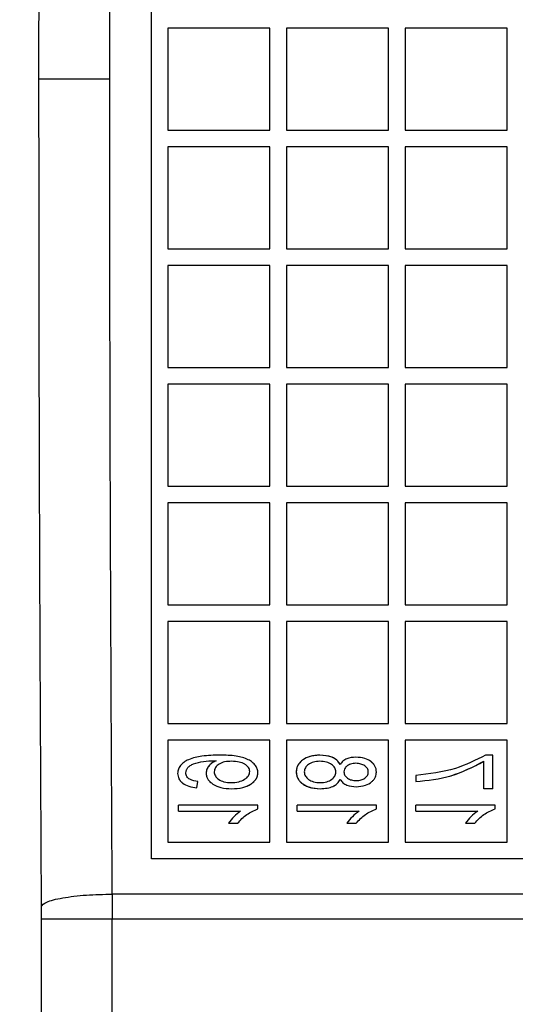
# Model space of a CAD drawing. Header units: inches. Extents: x 144.9 to 238.4, y 214.8 to 247.7.
# Tile 305 of 411: x 207.8736 to 207.8993, y 224.9379 to 224.989. Entities that reach past the tile are written whole.
import ezdxf

# ---------------------------------------------------------------- set-up
doc = ezdxf.new("R2010")
doc.units = ezdxf.units.IN
doc.header["$LTSCALE"] = 0.25
doc.header["$MEASUREMENT"] = 0
doc.layers.add('ANNOTATIONS', color=1, linetype='Continuous')
doc.layers.add('MOTOR RH', color=7, linetype='Continuous')
doc.styles.add('ARIAL', font='arial.ttf', dxfattribs={"height": 0.09375})
doc.dimstyles.new('STANDARD$0', dxfattribs={"dimtxt": 0.09375, "dimasz": 0.09375, "dimexe": 0.03125, "dimexo": 0.046875, "dimgap": 0.09, "dimtad": 0, "dimtih": 1, "dimtoh": 1, "dimdec": 4, "dimzin": 0, "dimdsep": 46, "dimtxsty": 'ARIAL', "dimcen": 0.09, "dimadec": 0, "dimazin": 0, "dimtfac": 1, "dimtdec": 4, "dimtofl": 0, "dimtmove": 0, "dimatfit": 1, "dimfxl": 1, "dimtolj": 1, "dimtzin": 0, "dimarcsym": 0})

# ---------------------------------------------------------------- blocks, each defined once
blk = doc.blocks.new('*D8')
at = {"layer": 'ANNOTATIONS', "color": 0, "lineweight": -2, "transparency": 16777216}
for p, q in [((207.353379, 223.849362), (207.353379, 225.999056)), ((208.494004, 224.990048), (208.494004, 225.999056)), ((207.447129, 225.967806), (207.638581, 225.967806)), ((208.400254, 225.967806), (208.208801, 225.967806))]:
    blk.add_line(p, q, dxfattribs=at)
at = {"layer": 'ANNOTATIONS', "color": 0, "transparency": 16777216}
for points in [[(207.447129, 225.983431), (207.447129, 225.952181), (207.353379, 225.967806)], [(208.400254, 225.983431), (208.400254, 225.952181), (208.494004, 225.967806)]]:
    blk.add_solid(points, dxfattribs=at)
at = {"layer": 'defpoints', "color": 0, "transparency": 16777216}
for p in [(207.353379, 225.967806), (208.494004, 224.943173), (207.353379, 223.802487)]:
    blk.add_point(p, dxfattribs=at)
at = {"layer": 'ANNOTATIONS', "color": 0, "transparency": 16777216, "insert": (207.923691, 225.967806), "char_height": 0.09375, "attachment_point": 5, "style": 'ARIAL'}
blk.add_mtext('\\A1;18 5/8"', dxfattribs=at)
blk = doc.blocks.new('*D10')
at = {"layer": 'ANNOTATIONS', "color": 0, "lineweight": -2, "transparency": 16777216}
for p, q in [((207.353379, 223.849362), (207.353379, 226.365418)), ((208.826946, 225.112724), (208.826946, 226.365418)), ((207.447129, 226.334168), (207.885821, 226.334168)), ((208.733196, 226.334168), (208.294504, 226.334168))]:
    blk.add_line(p, q, dxfattribs=at)
at = {"layer": 'ANNOTATIONS', "color": 0, "transparency": 16777216}
for points in [[(207.447129, 226.349793), (207.447129, 226.318543), (207.353379, 226.334168)], [(208.733196, 226.349793), (208.733196, 226.318543), (208.826946, 226.334168)]]:
    blk.add_solid(points, dxfattribs=at)
at = {"layer": 'defpoints', "color": 0, "transparency": 16777216}
for p in [(207.353379, 226.334168), (208.826946, 225.065849), (207.353379, 223.802487)]:
    blk.add_point(p, dxfattribs=at)
at = {"layer": 'ANNOTATIONS', "color": 0, "transparency": 16777216, "insert": (208.090162, 226.334168), "char_height": 0.09375, "attachment_point": 5, "style": 'ARIAL'}
blk.add_mtext('\\A1;24""', dxfattribs=at)

msp = doc.modelspace()

# ---------------------------------------------------------------- linework, layer by layer
at = {"layer": 'MOTOR RH'}
for p, q in [((207.881312, 224.988525), (207.881312, 224.983235)), ((207.886602, 224.988525), (207.881312, 224.988525)), ((207.886602, 224.983235), (207.886602, 224.988525)), ((207.887463, 224.988525), (207.887463, 224.983235)), ((207.892754, 224.988525), (207.887463, 224.988525)), ((207.892754, 224.983235), (207.892754, 224.988525)), ((207.898905, 224.988525), (207.893615, 224.988525)), ((207.893615, 224.988525), (207.893615, 224.983235)), ((207.898905, 224.983235), (207.898905, 224.988525)), ((207.881312, 224.983235), (207.886602, 224.983235)), ((207.887463, 224.983235), (207.892754, 224.983235)), ((207.893615, 224.983235), (207.898905, 224.983235)), ((207.881312, 224.982374), (207.881312, 224.977083)), ((207.886602, 224.982374), (207.881312, 224.982374)), ((207.886602, 224.977083), (207.886602, 224.982374)), ((207.887463, 224.982374), (207.887463, 224.977083)), ((207.892754, 224.982374), (207.887463, 224.982374)), ((207.892754, 224.977083), (207.892754, 224.982374)), ((207.898905, 224.982374), (207.893615, 224.982374)), ((207.893615, 224.982374), (207.893615, 224.977083)), ((207.898905, 224.977083), (207.898905, 224.982374)), ((207.881312, 224.977083), (207.886602, 224.977083)), ((207.887463, 224.977083), (207.892754, 224.977083)), ((207.893615, 224.977083), (207.898905, 224.977083)), ((207.881312, 224.976222), (207.881312, 224.970932)), ((207.886602, 224.976222), (207.881312, 224.976222)), ((207.886602, 224.970932), (207.886602, 224.976222)), ((207.887463, 224.976222), (207.887463, 224.970932)), ((207.892754, 224.976222), (207.887463, 224.976222)), ((207.892754, 224.970932), (207.892754, 224.976222)), ((207.893615, 224.976222), (207.893615, 224.970932)), ((207.898905, 224.976222), (207.893615, 224.976222)), ((207.898905, 224.970932), (207.898905, 224.976222)), ((207.881312, 224.970932), (207.886602, 224.970932)), ((207.887463, 224.970932), (207.892754, 224.970932)), ((207.893615, 224.970932), (207.898905, 224.970932)), ((207.881312, 224.97007), (207.881312, 224.96478)), ((207.886602, 224.97007), (207.881312, 224.97007)), ((207.886602, 224.96478), (207.886602, 224.97007)), ((207.887463, 224.97007), (207.887463, 224.96478)), ((207.892754, 224.97007), (207.887463, 224.97007)), ((207.892754, 224.96478), (207.892754, 224.97007)), ((207.898905, 224.97007), (207.893615, 224.97007)), ((207.893615, 224.97007), (207.893615, 224.96478)), ((207.898905, 224.96478), (207.898905, 224.97007)), ((207.881312, 224.96478), (207.886602, 224.96478)), ((207.887463, 224.96478), (207.892754, 224.96478)), ((207.893615, 224.96478), (207.898905, 224.96478)), ((207.881312, 224.963919), (207.881312, 224.958628)), ((207.886602, 224.963919), (207.881312, 224.963919)), ((207.886602, 224.958628), (207.886602, 224.963919)), ((207.887463, 224.963919), (207.887463, 224.958628)), ((207.892754, 224.963919), (207.887463, 224.963919)), ((207.892754, 224.958628), (207.892754, 224.963919)), ((207.893615, 224.963919), (207.893615, 224.958628)), ((207.898905, 224.963919), (207.893615, 224.963919)), ((207.898905, 224.958628), (207.898905, 224.963919)), ((207.881312, 224.958628), (207.886602, 224.958628)), ((207.887463, 224.958628), (207.892754, 224.958628)), ((207.893615, 224.958628), (207.898905, 224.958628)), ((207.881312, 224.957767), (207.881312, 224.952477)), ((207.886602, 224.957767), (207.881312, 224.957767)), ((207.886602, 224.952477), (207.886602, 224.957767)), ((207.887463, 224.957767), (207.887463, 224.952477)), ((207.892754, 224.957767), (207.887463, 224.957767)), ((207.892754, 224.952477), (207.892754, 224.957767)), ((207.893615, 224.957767), (207.893615, 224.952477)), ((207.898905, 224.957767), (207.893615, 224.957767)), ((207.898905, 224.952477), (207.898905, 224.957767)), ((207.881312, 224.952477), (207.886602, 224.952477)), ((207.887463, 224.952477), (207.892754, 224.952477)), ((207.893615, 224.952477), (207.898905, 224.952477)), ((207.886602, 224.951616), (207.881312, 224.951616)), ((207.881312, 224.951616), (207.881312, 224.946325)), ((207.886602, 224.946325), (207.886602, 224.951616)), ((207.892754, 224.951616), (207.887463, 224.951616)), ((207.887463, 224.951616), (207.887463, 224.946325)), ((207.892754, 224.946325), (207.892754, 224.951616)), ((207.898905, 224.951616), (207.893615, 224.951616)), ((207.893615, 224.951616), (207.893615, 224.946325)), ((207.898905, 224.946325), (207.898905, 224.951616)), ((207.898176, 224.950834), (207.897788, 224.950834)), ((207.898176, 224.949094), (207.898176, 224.950834)), ((207.883705, 224.950548), (207.883805, 224.950548)), ((207.897701, 224.949094), (207.897701, 224.950517)), ((207.894168, 224.949779), (207.894168, 224.949463)), ((207.882814, 224.949146), (207.882867, 224.949463)), ((207.898176, 224.949094), (207.897701, 224.949094)), ((207.885978, 224.94825), (207.881865, 224.94825)), ((207.881865, 224.947934), (207.881865, 224.94825)), ((207.885978, 224.948045), (207.885978, 224.94825)), ((207.89213, 224.94825), (207.888017, 224.94825)), ((207.888017, 224.947934), (207.888017, 224.94825)), ((207.89213, 224.948045), (207.89213, 224.94825)), ((207.894168, 224.947934), (207.894168, 224.94825)), ((207.898281, 224.94825), (207.894168, 224.94825)), ((207.898281, 224.948045), (207.898281, 224.94825)), ((207.881865, 224.947934), (207.885082, 224.947934)), ((207.888017, 224.947934), (207.891233, 224.947934)), ((207.894168, 224.947934), (207.897385, 224.947934)), ((207.884449, 224.947301), (207.884924, 224.947301)), ((207.890601, 224.947301), (207.891075, 224.947301)), ((207.896752, 224.947301), (207.897227, 224.947301)), ((207.881312, 224.946325), (207.886602, 224.946325)), ((207.887463, 224.946325), (207.892754, 224.946325)), ((207.893615, 224.946325), (207.898905, 224.946325)), ((207.930524, 224.945464), (207.88045, 224.945464)), ((207.935034, 224.943633), (207.87842, 224.943633)), ((207.87842, 224.943633), (207.878422, 224.942337)), ((207.874732, 224.942985), (207.874734, 224.942337)), ((207.874734, 224.942337), (207.874734, 224.862668)), ((207.935005, 224.942337), (207.874734, 224.942337)), ((207.878422, 224.863897), (207.878422, 224.942337))]:
    msp.add_line(p, q, dxfattribs=at)
for points, knots in [([(207.874732, 225.028775), (207.874693, 225.021668), (207.874616, 225.007453), (207.874605, 224.993071), (207.874599, 224.98588)], [0, 0, 0, 0, 0.500002, 1, 1, 1, 1]), ([(207.878288, 224.98588), (207.878293, 224.992953), (207.878305, 225.007118), (207.878382, 225.021118), (207.87842, 225.028127)], [0, 0, 0, 0, 0.499338, 1, 1, 1, 1]), ([(207.874599, 224.98588), (207.874605, 224.978689), (207.874616, 224.964307), (207.874693, 224.950092), (207.874732, 224.942985)], [0, 0, 0, 0, 0.499998, 1, 1, 1, 1]), ([(207.878288, 224.98588), (207.877776, 224.98588), (207.876712, 224.98588), (207.87549, 224.98588), (207.874758, 224.98588), (207.874651, 224.98588), (207.874599, 224.98588)], [0, 0, 0, 0, 0.2707, 0.562316, 0.789298, 1, 1, 1, 1]), ([(207.87842, 224.943633), (207.878382, 224.950642), (207.878305, 224.964642), (207.878293, 224.978807), (207.878288, 224.98588)], [0, 0, 0, 0, 0.500662, 1, 1, 1, 1]), ([(207.884011, 224.950834), (207.883696, 224.950827), (207.883144, 224.950816), (207.882504, 224.950675), (207.882138, 224.950477), (207.881955, 224.950307), (207.881837, 224.950107), (207.881821, 224.949963), (207.881813, 224.94989)], [0, 0, 0, 0, 0.360116, 0.631695, 0.739151, 0.8332, 0.916262, 1, 1, 1, 1]), ([(207.885978, 224.949927), (207.885971, 224.949992), (207.885956, 224.950123), (207.885853, 224.950309), (207.885693, 224.950473), (207.885371, 224.950674), (207.884793, 224.950821), (207.884294, 224.950829), (207.884011, 224.950834)], [0, 0, 0, 0, 0.082907, 0.166579, 0.263625, 0.370441, 0.643507, 1, 1, 1, 1]), ([(207.885978, 224.949927), (207.885971, 224.949992), (207.885956, 224.950123), (207.885853, 224.950309), (207.885693, 224.950473), (207.885371, 224.950674), (207.884793, 224.950821), (207.884293, 224.950829), (207.884011, 224.950834)], [0, 0, 0, 0, 0.082844, 0.166542, 0.263557, 0.370552, 0.643749, 1, 1, 1, 1]), ([(207.889196, 224.950834), (207.88902, 224.950823), (207.888704, 224.950804), (207.888355, 224.950635), (207.888156, 224.950462), (207.888048, 224.950317), (207.88798, 224.950149), (207.88797, 224.950029), (207.887964, 224.949966)], [0, 0, 0, 0, 0.312104, 0.563157, 0.67707, 0.783707, 0.88582, 1, 1, 1, 1]), ([(207.889196, 224.950834), (207.888989, 224.950819), (207.888703, 224.950799), (207.888378, 224.950642), (207.888175, 224.950487), (207.887998, 224.950264), (207.887975, 224.950063), (207.887964, 224.949966)], [0, 0, 0, 0, 0.366243, 0.50671, 0.640682, 0.825332, 1, 1, 1, 1]), ([(207.890245, 224.950352), (207.890194, 224.950428), (207.890088, 224.950586), (207.889729, 224.950798), (207.889413, 224.950819), (207.889196, 224.950834)], [0, 0, 0, 0, 0.226181, 0.468942, 1, 1, 1, 1]), ([(207.890245, 224.950352), (207.890191, 224.950432), (207.890081, 224.950594), (207.889718, 224.950799), (207.889407, 224.950819), (207.889196, 224.950834)], [0, 0, 0, 0, 0.23692, 0.482618, 1, 1, 1, 1]), ([(207.891064, 224.950728), (207.8909, 224.950717), (207.890658, 224.950701), (207.89038, 224.950536), (207.890289, 224.950413), (207.890245, 224.950352)], [0, 0, 0, 0, 0.513535, 0.760379, 1, 1, 1, 1]), ([(207.891064, 224.950728), (207.8909, 224.950717), (207.890658, 224.950701), (207.89038, 224.950536), (207.890289, 224.950413), (207.890245, 224.950352)], [0, 0, 0, 0, 0.512869, 0.76019, 1, 1, 1, 1]), ([(207.89213, 224.94996), (207.892125, 224.950014), (207.892115, 224.950118), (207.892059, 224.950264), (207.891972, 224.950393), (207.891803, 224.950546), (207.891499, 224.950701), (207.891219, 224.950718), (207.891064, 224.950728)], [0, 0, 0, 0, 0.110651, 0.215469, 0.320005, 0.429854, 0.682911, 1, 1, 1, 1]), ([(207.89213, 224.94996), (207.892125, 224.950014), (207.892115, 224.950119), (207.892058, 224.950267), (207.891968, 224.950398), (207.891799, 224.950548), (207.891497, 224.950701), (207.89122, 224.950718), (207.891064, 224.950728)], [0, 0, 0, 0, 0.1119733, 0.218124, 0.3242286, 0.4360709, 0.6816281, 1, 1, 1, 1]), ([(207.897788, 224.950834), (207.897276, 224.950577), (207.896138, 224.950005), (207.894868, 224.949859), (207.894168, 224.949779)], [0, 0, 0, 0, 0.449493, 1, 1, 1, 1]), ([(207.882234, 224.949916), (207.882242, 224.949967), (207.882257, 224.950068), (207.882344, 224.950201), (207.882474, 224.950306), (207.882906, 224.950513), (207.883337, 224.950532), (207.883705, 224.950548)], [0, 0, 0, 0, 0.089691, 0.176216, 0.269875, 0.376104, 1, 1, 1, 1]), ([(207.883805, 224.950548), (207.883735, 224.950513), (207.883601, 224.950446), (207.88344, 224.950296), (207.883319, 224.950117), (207.883299, 224.949978), (207.883289, 224.949908)], [0, 0, 0, 0, 0.268755, 0.5143023, 0.7553895, 1, 1, 1, 1]), ([(207.883805, 224.950548), (207.88373, 224.950508), (207.883592, 224.950435), (207.883428, 224.950282), (207.883318, 224.950104), (207.883299, 224.949973), (207.883289, 224.949908)], [0, 0, 0, 0, 0.289706, 0.541204, 0.770917, 1, 1, 1, 1]), ([(207.884624, 224.950517), (207.884498, 224.950512), (207.884271, 224.950503), (207.884011, 224.950408), (207.88386, 224.950296), (207.883777, 224.950203), (207.883724, 224.950092), (207.883715, 224.950013), (207.883711, 224.949972)], [0, 0, 0, 0, 0.319186, 0.57634, 0.690432, 0.79537, 0.89483, 1, 1, 1, 1]), ([(207.885556, 224.949978), (207.885552, 224.950016), (207.885544, 224.950089), (207.885491, 224.950193), (207.885406, 224.950286), (207.885251, 224.9504), (207.884984, 224.950498), (207.884752, 224.95051), (207.884624, 224.950517)], [0, 0, 0, 0, 0.0954346, 0.1874057, 0.2936387, 0.4139581, 0.6746217, 1, 1, 1, 1]), ([(207.889195, 224.950517), (207.88908, 224.95051), (207.88887, 224.950496), (207.888636, 224.950391), (207.888505, 224.950276), (207.888438, 224.950183), (207.888396, 224.950079), (207.888389, 224.950004), (207.888386, 224.949966)], [0, 0, 0, 0, 0.315043, 0.5784597, 0.6891332, 0.7924422, 0.8940775, 1, 1, 1, 1]), ([(207.890021, 224.949957), (207.890017, 224.949996), (207.89001, 224.950072), (207.889965, 224.950179), (207.889895, 224.950274), (207.889759, 224.950389), (207.889522, 224.950496), (207.88931, 224.95051), (207.889195, 224.950517)], [0, 0, 0, 0, 0.105858, 0.208088, 0.312923, 0.426162, 0.690158, 1, 1, 1, 1]), ([(207.891064, 224.950412), (207.89097, 224.950405), (207.890796, 224.950393), (207.890613, 224.95029), (207.890517, 224.95019), (207.890457, 224.950095), (207.890448, 224.950016), (207.890442, 224.949966)], [0, 0, 0, 0, 0.331343, 0.608713, 0.719165, 0.824072, 1, 1, 1, 1]), ([(207.891708, 224.949961), (207.891704, 224.949995), (207.891697, 224.950058), (207.891646, 224.950176), (207.891524, 224.950297), (207.891314, 224.950392), (207.891153, 224.950405), (207.891064, 224.950412)], [0, 0, 0, 0, 0.1189108, 0.21964, 0.4437882, 0.6961884, 1, 1, 1, 1]), ([(207.894168, 224.949463), (207.894789, 224.949528), (207.896034, 224.949658), (207.897144, 224.95023), (207.897701, 224.950517)], [0, 0, 0, 0, 0.498498, 1, 1, 1, 1]), ([(207.894168, 224.949463), (207.89479, 224.949528), (207.896035, 224.949659), (207.897145, 224.950231), (207.897701, 224.950517)], [0, 0, 0, 0, 0.4992819, 1, 1, 1, 1]), ([(207.881813, 224.94989), (207.881817, 224.94984), (207.881825, 224.949741), (207.881878, 224.949603), (207.881961, 224.949481), (207.882121, 224.949335), (207.882409, 224.949197), (207.88267, 224.949164), (207.882814, 224.949146)], [0, 0, 0, 0, 0.110905, 0.216018, 0.321018, 0.4316, 0.684608, 1, 1, 1, 1]), ([(207.881813, 224.94989), (207.881817, 224.949839), (207.881826, 224.949739), (207.88188, 224.949599), (207.881966, 224.949476), (207.882126, 224.949333), (207.882412, 224.949196), (207.882669, 224.949164), (207.882814, 224.949146)], [0, 0, 0, 0, 0.112308, 0.218823, 0.325465, 0.438136, 0.684024, 1, 1, 1, 1]), ([(207.882867, 224.949463), (207.88272, 224.949487), (207.882535, 224.949517), (207.882353, 224.949639), (207.882285, 224.949717), (207.882245, 224.949812), (207.882238, 224.94988), (207.882234, 224.949916)], [0, 0, 0, 0, 0.511235, 0.6438987, 0.7587587, 0.8715369, 1, 1, 1, 1]), ([(207.883289, 224.949908), (207.883295, 224.949851), (207.883305, 224.949741), (207.883377, 224.949585), (207.883491, 224.949448), (207.883705, 224.949277), (207.884085, 224.949118), (207.884424, 224.949102), (207.884613, 224.949094)], [0, 0, 0, 0, 0.100335, 0.192912, 0.297151, 0.410834, 0.67156, 1, 1, 1, 1]), ([(207.883289, 224.949908), (207.883295, 224.94985), (207.883306, 224.94974), (207.883378, 224.949584), (207.883492, 224.949447), (207.883706, 224.949277), (207.884086, 224.949117), (207.884424, 224.949102), (207.884613, 224.949094)], [0, 0, 0, 0, 0.1009725, 0.1943437, 0.2982287, 0.4119195, 0.6719221, 1, 1, 1, 1]), ([(207.883711, 224.949972), (207.883714, 224.949934), (207.883721, 224.949859), (207.883767, 224.949753), (207.883839, 224.949658), (207.88398, 224.94954), (207.884232, 224.949431), (207.884459, 224.949417), (207.884582, 224.94941)], [0, 0, 0, 0, 0.100217, 0.197999, 0.2996, 0.410632, 0.67835, 1, 1, 1, 1]), ([(207.884582, 224.94941), (207.884716, 224.949417), (207.884961, 224.949431), (207.885238, 224.94954), (207.8854, 224.949659), (207.885486, 224.949756), (207.885542, 224.949863), (207.885552, 224.94994), (207.885556, 224.949978)], [0, 0, 0, 0, 0.323714, 0.592255, 0.708524, 0.811321, 0.906167, 1, 1, 1, 1]), ([(207.884582, 224.94941), (207.884716, 224.949417), (207.884961, 224.949431), (207.885239, 224.94954), (207.8854, 224.94966), (207.885486, 224.949756), (207.885542, 224.949863), (207.885552, 224.94994), (207.885556, 224.949978)], [0, 0, 0, 0, 0.324014, 0.592474, 0.708756, 0.811536, 0.906312, 1, 1, 1, 1]), ([(207.884613, 224.949094), (207.884807, 224.949103), (207.885151, 224.94912), (207.88554, 224.949273), (207.88576, 224.949442), (207.885881, 224.949582), (207.88596, 224.949748), (207.885972, 224.949866), (207.885978, 224.949927)], [0, 0, 0, 0, 0.327211, 0.581282, 0.692879, 0.796638, 0.895857, 1, 1, 1, 1]), ([(207.884613, 224.949094), (207.884808, 224.949102), (207.885159, 224.949118), (207.885554, 224.94928), (207.885775, 224.949456), (207.885891, 224.949597), (207.885962, 224.949757), (207.885972, 224.94987), (207.885978, 224.949927)], [0, 0, 0, 0, 0.3290298, 0.5923975, 0.7058013, 0.807591, 0.9013182, 1, 1, 1, 1]), ([(207.887964, 224.949966), (207.88797, 224.949902), (207.88798, 224.949781), (207.888048, 224.949611), (207.888156, 224.949466), (207.888356, 224.949292), (207.88871, 224.949123), (207.889031, 224.949104), (207.88921, 224.949094)], [0, 0, 0, 0, 0.114602, 0.216373, 0.322253, 0.435032, 0.68512, 1, 1, 1, 1]), ([(207.887964, 224.949966), (207.887975, 224.949865), (207.887992, 224.949713), (207.888102, 224.949533), (207.888227, 224.949399), (207.888398, 224.949275), (207.888723, 224.949125), (207.889006, 224.949107), (207.88921, 224.949094)], [0, 0, 0, 0, 0.1784, 0.270709, 0.369844, 0.504595, 0.643253, 1, 1, 1, 1]), ([(207.888386, 224.949966), (207.88839, 224.949928), (207.888397, 224.949853), (207.888441, 224.949747), (207.888512, 224.949653), (207.888646, 224.949538), (207.888883, 224.949432), (207.889096, 224.949418), (207.889211, 224.94941)], [0, 0, 0, 0, 0.1046092, 0.2060955, 0.3106131, 0.4238229, 0.6868166, 1, 1, 1, 1]), ([(207.889211, 224.94941), (207.889326, 224.949418), (207.889537, 224.949433), (207.889771, 224.949541), (207.889902, 224.949655), (207.889968, 224.949746), (207.890011, 224.949848), (207.890017, 224.94992), (207.890021, 224.949957)], [0, 0, 0, 0, 0.315342, 0.584684, 0.694826, 0.797019, 0.896775, 1, 1, 1, 1]), ([(207.890442, 224.949966), (207.890446, 224.94993), (207.890453, 224.949865), (207.890491, 224.949774), (207.890551, 224.949699), (207.890658, 224.94961), (207.890841, 224.949528), (207.891003, 224.94952), (207.891092, 224.949515)], [0, 0, 0, 0, 0.122978, 0.225933, 0.334837, 0.450397, 0.699247, 1, 1, 1, 1]), ([(207.89108, 224.949199), (207.891242, 224.94921), (207.891534, 224.94923), (207.891844, 224.949402), (207.892003, 224.949569), (207.892105, 224.949733), (207.89212, 224.949871), (207.89213, 224.94996)], [0, 0, 0, 0, 0.3335447, 0.6027644, 0.7121779, 0.8151848, 1, 1, 1, 1]), ([(207.89108, 224.949199), (207.891242, 224.94921), (207.891534, 224.94923), (207.891844, 224.949402), (207.892003, 224.949569), (207.892105, 224.949733), (207.89212, 224.949871), (207.89213, 224.94996)], [0, 0, 0, 0, 0.333616, 0.60268, 0.712049, 0.815248, 1, 1, 1, 1]), ([(207.891092, 224.949515), (207.891175, 224.949521), (207.89133, 224.949531), (207.891528, 224.949631), (207.891648, 224.949747), (207.891698, 224.949865), (207.891704, 224.949927), (207.891708, 224.949961)], [0, 0, 0, 0, 0.296333, 0.5467566, 0.7742302, 0.877776, 1, 1, 1, 1]), ([(207.88921, 224.949094), (207.889334, 224.9491), (207.889557, 224.949112), (207.889862, 224.949197), (207.890107, 224.949347), (207.890199, 224.949503), (207.890245, 224.94958)], [0, 0, 0, 0, 0.307245, 0.552448, 0.780874, 1, 1, 1, 1]), ([(207.88921, 224.949094), (207.889334, 224.9491), (207.889557, 224.949112), (207.889862, 224.949197), (207.890107, 224.949347), (207.890199, 224.949503), (207.890245, 224.94958)], [0, 0, 0, 0, 0.307088, 0.552445, 0.780779, 1, 1, 1, 1]), ([(207.890245, 224.94958), (207.89029, 224.949518), (207.890382, 224.949392), (207.890667, 224.949226), (207.890914, 224.94921), (207.89108, 224.949199)], [0, 0, 0, 0, 0.2400349, 0.4872752, 1, 1, 1, 1]), ([(207.890245, 224.94958), (207.89029, 224.949518), (207.890382, 224.949392), (207.890667, 224.949227), (207.890913, 224.94921), (207.89108, 224.949199)], [0, 0, 0, 0, 0.239607, 0.486312, 1, 1, 1, 1]), ([(207.885082, 224.947934), (207.884958, 224.947842), (207.884715, 224.947662), (207.884537, 224.94742), (207.884449, 224.947301)], [0, 0, 0, 0, 0.50949, 1, 1, 1, 1]), ([(207.885082, 224.947934), (207.884958, 224.947842), (207.884715, 224.947662), (207.884537, 224.947419), (207.884449, 224.947301)], [0, 0, 0, 0, 0.5098203, 1, 1, 1, 1]), ([(207.884924, 224.947301), (207.885074, 224.947465), (207.88537, 224.94779), (207.885777, 224.947961), (207.885978, 224.948045)], [0, 0, 0, 0, 0.507048, 1, 1, 1, 1]), ([(207.891233, 224.947934), (207.89111, 224.947842), (207.890867, 224.947662), (207.890688, 224.94742), (207.890601, 224.947301)], [0, 0, 0, 0, 0.5094896, 1, 1, 1, 1]), ([(207.891233, 224.947934), (207.89111, 224.947842), (207.890867, 224.947662), (207.890688, 224.947419), (207.890601, 224.947301)], [0, 0, 0, 0, 0.50982, 1, 1, 1, 1]), ([(207.891075, 224.947301), (207.891225, 224.947465), (207.891521, 224.94779), (207.891929, 224.947961), (207.89213, 224.948045)], [0, 0, 0, 0, 0.507048, 1, 1, 1, 1]), ([(207.897385, 224.947934), (207.897261, 224.947842), (207.897018, 224.947662), (207.89684, 224.94742), (207.896752, 224.947301)], [0, 0, 0, 0, 0.50949, 1, 1, 1, 1]), ([(207.897385, 224.947934), (207.897261, 224.947842), (207.897018, 224.947662), (207.89684, 224.947419), (207.896752, 224.947301)], [0, 0, 0, 0, 0.5098203, 1, 1, 1, 1]), ([(207.897227, 224.947301), (207.897377, 224.947465), (207.897673, 224.94779), (207.89808, 224.947961), (207.898281, 224.948045)], [0, 0, 0, 0, 0.507048, 1, 1, 1, 1]), ([(207.874732, 224.942985), (207.874797, 224.943065), (207.874931, 224.943231), (207.875794, 224.943446), (207.87702, 224.943598), (207.877966, 224.943621), (207.87842, 224.943633)], [0, 0, 0, 0, 0.240547, 0.5, 0.759453, 1, 1, 1, 1])]:
    msp.add_open_spline(points, degree=3, knots=knots, dxfattribs=at)
msp.add_open_spline([(207.88045, 224.945464), (207.88045, 224.954408), (207.88045, 224.972295), (207.88045, 224.999465), (207.88045, 225.017352), (207.88045, 225.026296)], degree=3, dxfattribs=at)

# ---------------------------------------------------------------- dimensions: what is measured, and where the dimension line sits
at = {"layer": 'ANNOTATIONS'}
for base, p1, text, picture, middle in [((207.353379, 226.334168), (208.826946, 225.065849), '24""', '*D10', (208.090162, 226.334168)), ((207.353379, 225.967806), (208.494004, 224.943173), '18 5/8"', '*D8', (207.923691, 225.967806))]:
    dim = msp.add_linear_dim(base=base, p1=p1, p2=(207.353379, 223.802487), text=text, dimstyle='STANDARD$0', dxfattribs=at)
    dim.commit()
    dim.dimension.update_dxf_attribs({"geometry": picture, "text_midpoint": middle, "dimtype": 160})

doc.saveas('drawing.dxf')
